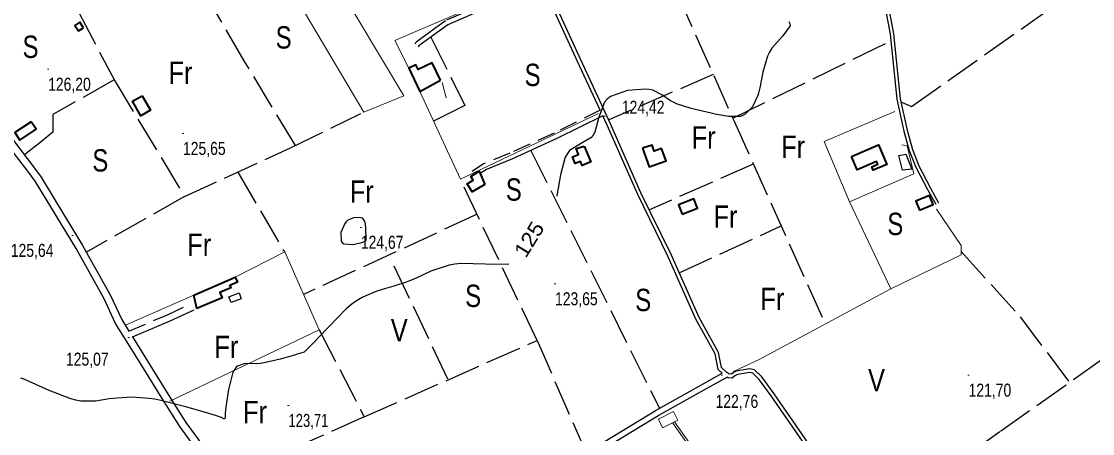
# Model space of a CAD drawing. Extents: x 483855 to 488461, y 4388206 to 4391419.
# Drawn here: x 485528 to 486246, y 4389642 to 4389918 of the extents above; entities that cross this region are included whole.
import ezdxf
from ezdxf.enums import TextEntityAlignment as Align

# ---------------------------------------------------------------- set-up
doc = ezdxf.new("R2010")
doc.units = 0
doc.header["$LTSCALE"] = 4
doc.linetypes.add('LONG_DASHED', pattern=[7.5, 6, -1.5])
doc.linetypes.add('MEDIUM_DASHED', pattern=[4.5, 3, -1.5])
for name, color, linetype, lineweight in [('21', 7, 'Continuous', 25), ('24', 7, 'Continuous', 13), ('25', 7, 'LONG_DASHED', 25), ('38', 7, 'Continuous', 25), ('47', 7, 'Continuous', 35), ('51', 7, 'Continuous', 13), ('7', 7, 'Continuous', 13), ('8', 7, 'Continuous', 25)]:
    doc.layers.add(name, color=color, linetype=linetype, lineweight=lineweight)
doc.layers.add('31', color=7, linetype='Continuous')

msp = doc.modelspace()

# ---------------------------------------------------------------- linework, layer by layer
at = {"layer": '21'}
for points in [[(486118.59, 4389818.2), (486116.1, 4389828.09), (486120.9, 4389828.93), (486124.89, 4389819.03)], [(485666.77, 4389733.22), (485673.67, 4389736), (485674.88, 4389732.03), (485668.35, 4389729.54)]]:
    msp.add_lwpolyline(points, close=True, dxfattribs=at)
at = {"layer": '24'}
for points in [[(486007.68, 4389506.5), (486047.93, 4389530.79), (485964.46, 4389648.61)], [(486008.83, 4389507.31), (486049.08, 4389531.6), (485965.61, 4389649.42)]]:
    msp.add_lwpolyline(points, dxfattribs=at)
at = {"layer": '25'}
for p, q in [((486004.73, 4389853.06), (486110.88, 4389905)), ((485991.63, 4389882.44), (485921.5, 4389851.99)), ((485869.25, 4389831.45), (485955.56, 4389658.51)), ((486018.5, 4389822.39), (485948.79, 4389791.54)), ((485672.65, 4389816.88), (485703.99, 4389763.42)), ((485873.49, 4389704), (485822, 4389812.23)), ((485833.22, 4389788.68), (485716.83, 4389734.87)), ((485968.85, 4389749.33), (486037.17, 4389780.83)), ((485813.66, 4389678.04), (485775.1, 4389759.09))]:
    msp.add_line(p, q, dxfattribs=at)
for points in [[(486117.45, 4389864.18), (486124.6, 4389860.96), (486219.38, 4389927.81), (486340.39, 4390012.77), (486407.22, 4390058.67)], [(485918.6, 4390046.14), (486005.64, 4389851.02), (486066.74, 4389714.99)], [(485711.3, 4389834.77), (485677.02, 4389891.66), (485636.7, 4389960.68), (485627.54, 4389978.68)], [(485552.15, 4389950.66), (485590.17, 4389878.09), (485637.03, 4389800.53), (485571.13, 4389763.3)], [(485802.26, 4389907.48), (485824.99, 4389861.67), (485804.03, 4389851.19)], [(485589.79, 4389878.83), (485548.58, 4389855.52), (485548.52, 4389843.74), (485541.03, 4389837.58), (485529.6, 4389828.51)], [(486499.22, 4389863.86), (486375.28, 4389778.03), (486183.84, 4389642.62), (486096.17, 4389579.94)], [(485636.6, 4389800.29), (485708.09, 4389833.2), (485755.31, 4389856.31)], [(486158.07, 4389763.73), (486197.59, 4389719.98), (486230.65, 4389675.73)], [(485727.27, 4389711.26), (485757.52, 4389652.8), (485664.48, 4389611.25)], [(485757.52, 4389652.8), (485873.49, 4389704), (485906.34, 4389628.7)]]:
    msp.add_lwpolyline(points, dxfattribs=at)
at = {"layer": '38'}
for points in [[(486089.59, 4390046.03), (486096.71, 4390011.74), (486100.3, 4389991.1), (486100.48, 4389971.36), (486103.24, 4389947.54), (486110.43, 4389909.47), (486114.86, 4389865.79), (486119.51, 4389844.45), (486123.18, 4389831.39), (486127.55, 4389820.23), (486135.45, 4389805.19), (486140.87, 4389795.36)], [(486091.74, 4390045.82), (486098.85, 4390012.15), (486102.48, 4389991.3), (486102.66, 4389971.5), (486105.4, 4389947.87), (486112.59, 4389909.78), (486117.02, 4389866.13), (486121.63, 4389844.98), (486125.25, 4389832.08), (486129.54, 4389821.14), (486137.37, 4389806.22), (486142.78, 4389796.41)], [(485876.54, 4389942.42), (485841.43, 4389927.76), (485813.55, 4389915.8), (485803.97, 4389908.73), (485794.24, 4389901.6), (485793.8, 4389901.08)], [(485915.77, 4389858.52), (485901.96, 4389888.3), (485883.98, 4389927.18), (485876.54, 4389942.42)], [(486119.59, 4389543.88), (486119.59, 4389545.85), (486119.21, 4389546.97), (486107.31, 4389561.53), (486101.12, 4389572.93), (486084.76, 4389596.05), (486057.62, 4389632.01), (486032.43, 4389668.28), (486024.35, 4389679.54), (486019.29, 4389684.36), (486015.88, 4389684.96), (486007.09, 4389683.5), (486005.3, 4389682.46), (486003.92, 4389681.43), (486002.21, 4389681.6), (486000.74, 4389682.49), (485997.22, 4389685.83), (485995.16, 4389695.99), (485982.18, 4389719.45), (485963.36, 4389761.6), (485943.18, 4389803.05), (485922.7, 4389849.38), (485904.18, 4389889.33), (485886.19, 4389928.23)], [(485694.36, 4389549.38), (485693.85, 4389550.23), (485681.44, 4389572.86), (485674.21, 4389586.65), (485660.6, 4389608.31), (485648.12, 4389626.67), (485633.83, 4389646.3), (485621.95, 4389665.18), (485603.83, 4389694.41), (485590.74, 4389715.39), (485582.83, 4389732.4), (485564.18, 4389765.75), (485547.25, 4389793.63), (485536.8, 4389810.94), (485531.84, 4389817.54), (485518.3, 4389835.29), (485505.97, 4389853.65), (485490.01, 4389888.06), (485476.71, 4389905.74), (485471.97, 4389911.51), (485469.25, 4389915.89)], [(485473.31, 4389917.73), (485475.78, 4389914.54), (485480.53, 4389908.75), (485494.21, 4389890.57), (485510.22, 4389856.04), (485522.26, 4389838.12), (485535.72, 4389820.48), (485540.84, 4389813.67), (485551.41, 4389796.15), (485568.38, 4389768.2), (485587.16, 4389734.62), (485595.02, 4389717.71), (485599.65, 4389710.3)], [(485917.48, 4389854.81), (485886.75, 4389839.39), (485856.91, 4389825.83), (485839.45, 4389818.74), (485835.36, 4389815.94)], [(485997.7, 4389682), (485994.98, 4389684.59), (485992.84, 4389695.14), (485979.99, 4389718.36), (485961.14, 4389760.57), (485940.96, 4389802.02), (485920.47, 4389848.37), (485917.48, 4389854.81)], [(485602.07, 4389706.42), (485627.27, 4389717.17), (485643.46, 4389724.55)], [(485602.07, 4389706.42), (485607.96, 4389696.98), (485626.08, 4389667.76), (485637.86, 4389649.03), (485652.1, 4389629.47), (485664.67, 4389610.97), (485678.43, 4389589.08), (485685.73, 4389575.16), (485698.03, 4389552.72), (485701.44, 4389547.41), (485705.34, 4389542.97), (485710.36, 4389539.88), (485716.12, 4389537.42), (485723.6, 4389537.36), (485729.19, 4389537.37), (485743.55, 4389542.02), (485774.52, 4389560.29), (485803.37, 4389576.09), (485822.28, 4389585.46), (485831.75, 4389591.25), (485847.53, 4389600.2), (485852.61, 4389602.93), (485857.22, 4389603.13)], [(485857.22, 4389603.13), (485906.54, 4389628.81), (485953.3, 4389657.25), (485987.33, 4389676.2), (485997.7, 4389682)], [(486055.64, 4389630.58), (486030.43, 4389666.87), (486022.5, 4389677.93), (486018.14, 4389682.08), (486015.87, 4389682.48), (486008, 4389681.17), (486006.16, 4389680.26), (486004.27, 4389678.74), (486001.75, 4389678.97), (486000.94, 4389679.45)], [(485863.02, 4389601.86), (485908.41, 4389625.49), (485955.22, 4389653.96), (485989.19, 4389672.88), (486000.94, 4389679.45)]]:
    msp.add_lwpolyline(points, dxfattribs=at)
at = {"layer": '38', "linetype": 'MEDIUM_DASHED'}
for points in [[(485875.18, 4389945.23), (485840.22, 4389930.63), (485811.99, 4389918.52), (485802.13, 4389911.25), (485792.1, 4389903.9), (485791.42, 4389903.1)], [(485915.77, 4389858.52), (485884.97, 4389843.11), (485855.28, 4389829.62), (485837.48, 4389822.4), (485829.99, 4389817.27)], [(485599.65, 4389710.3), (485625.45, 4389721.3), (485641.59, 4389728.66)]]:
    msp.add_lwpolyline(points, dxfattribs=at)
at = {"layer": '47'}
for points in [[(485569.18, 4389913.76), (485566.81, 4389917.54), (485563.41, 4389915.41), (485565.78, 4389911.63)], [(485808.69, 4389878.53), (485803.12, 4389890.22), (485793.68, 4389885.74), (485792.17, 4389888.92), (485787.45, 4389886.68), (485794.92, 4389870.92)], [(485608.49, 4389868.22), (485614.15, 4389858.42), (485607.61, 4389854.64), (485601.95, 4389864.44)], [(485534.18, 4389850.77), (485523.11, 4389843.42), (485526.4, 4389838.46), (485537.47, 4389845.81)], [(485905.08, 4389834.42), (485909.45, 4389823.78), (485903.69, 4389821.42), (485902.6, 4389824.07), (485899.08, 4389822.64), (485897.23, 4389827.17), (485901.22, 4389828.81), (485899.59, 4389832.77)], [(485944.16, 4389832.99), (485948.61, 4389820.54), (485959.97, 4389824.6), (485957.04, 4389832.77), (485952.08, 4389831.01), (485950.62, 4389835.1)], [(486084.3, 4389827.37), (486102.59, 4389835.2), (486108.17, 4389822.14), (486098.95, 4389818.22), (486097.99, 4389820.47), (486102.02, 4389822.19), (486101.2, 4389824.1), (486088.24, 4389818.53)], [(485838.36, 4389808.66), (485829.89, 4389803.62), (485826.62, 4389809.1), (485830.56, 4389811.45), (485828.99, 4389814.06), (485834.68, 4389817.49)], [(485970.86, 4389788.77), (485981.18, 4389792.85), (485978.72, 4389799.06), (485968.4, 4389794.98)], [(486130.11, 4389791.36), (486139.24, 4389795.15), (486136.7, 4389801.27), (486127.57, 4389797.48)], [(485643.14, 4389734.38), (485670.95, 4389746.43), (485672.42, 4389743.02), (485667.4, 4389740.86), (485668.03, 4389739.38), (485660.65, 4389736.26), (485662.17, 4389732.66), (485645.24, 4389725.51)]]:
    msp.add_lwpolyline(points, close=True, dxfattribs=at)
at = {"layer": '47', "lineweight": 13}
msp.add_lwpolyline([(485967.94, 4389650.59), (485957.71, 4389645.42), (485954.81, 4389651.17), (485965.04, 4389656.34)], close=True, dxfattribs=at)
at = {"layer": '51'}
for p, q in [((485809.89, 4389877.03), (485812.46, 4389866.75)), ((485597.89, 4389714.52), (485643.14, 4389734.38))]:
    msp.add_line(p, q, dxfattribs=at)
for points in [[(485706.55, 4389997.93), (485784.02, 4389868.13), (485757.19, 4389857.14), (485678.2, 4389990.53)], [(485871.59, 4389945.54), (485778.04, 4389905.18), (485787.45, 4389886.68)], [(485794.92, 4389870.92), (485822, 4389812.23), (485914.72, 4389856.19)], [(486083.07, 4389797.06), (486066.05, 4389837.46), (486113.43, 4389857.5)], [(486118.19, 4389835.3), (486121.64, 4389834.55), (486126.17, 4389815.73), (486083.07, 4389797.06), (486110.72, 4389738.63)], [(486005.24, 4389683.29), (486022.93, 4389691.42), (486110.32, 4389738.44), (486158.07, 4389761.55), (486158.06, 4389767.7), (486141.37, 4389792.13)], [(485670.95, 4389746.43), (485704.16, 4389763.51), (485727.27, 4389711.26), (485627.13, 4389663.39)]]:
    msp.add_lwpolyline(points, dxfattribs=at)
at = {"layer": '7'}
for p, q in [((485544.95, 4389885.9), (485545.95, 4389885.9)), ((485918.05, 4389854.4), (485919.05, 4389854.4)), ((485635.41, 4389842.84), (485636.41, 4389842.84)), ((485754.71, 4389779.87), (485755.71, 4389779.87)), ((485561.34, 4389774.45), (485562.34, 4389774.45)), ((485885, 4389741.98), (485886, 4389741.98)), ((485599.03, 4389706.1), (485600.03, 4389706.1)), ((485996.95, 4389680.65), (485997.95, 4389680.65)), ((486162.43, 4389680.69), (486163.43, 4389680.69)), ((485706.15, 4389660.37), (485707.15, 4389660.37))]:
    msp.add_line(p, q, dxfattribs=at)
at = {"layer": '8'}
for points in [[(486042.25, 4389918.06), (486043.03, 4389916.68), (486043.16, 4389915.15), (486038.35, 4389908.48), (486030.84, 4389900.11), (486029.28, 4389897.52), (486027.94, 4389894.81)], [(486027.94, 4389894.81), (486024.97, 4389884.02), (486022.98, 4389873.44), (486022.26, 4389870.85), (486021.46, 4389868.41), (486017.98, 4389860.83), (486013.1, 4389855.79), (486011.43, 4389854.95), (486009.62, 4389854.35), (486001.93, 4389854.19), (485992.85, 4389855.89), (485990.17, 4389856.46), (485987.41, 4389857.08), (485976.83, 4389859.66), (485967.1, 4389862.83), (485964.88, 4389863.8), (485962.86, 4389864.83), (485957.25, 4389868.89), (485951.11, 4389871.98), (485948.75, 4389872.39), (485946.1, 4389872.61), (485934.16, 4389871.78), (485922.81, 4389867.75), (485920.54, 4389865.95), (485918.65, 4389863.86), (485914.96, 4389853.84), (485912.31, 4389843.83), (485911.07, 4389841.74), (485909.62, 4389839.95), (485902.55, 4389835.96), (485895.32, 4389831.52), (485893.77, 4389829.44), (485892.42, 4389827.01), (485889.15, 4389815.17), (485887.05, 4389802.37), (485886.73, 4389800.81)], [(485854.44, 4389755.23), (485853.44, 4389755.02), (485838.85, 4389755.11), (485822.42, 4389755.55), (485818.35, 4389755.16), (485814.48, 4389754.55), (485802.24, 4389750.51), (485791.8, 4389745.63), (485789.07, 4389744.5), (485786.41, 4389743.46), (485777.39, 4389740.49), (485769.6, 4389738.2), (485767.71, 4389737.59), (485765.94, 4389736.98), (485760.54, 4389734.88), (485756.14, 4389732.78), (485755.02, 4389732.18), (485753.92, 4389731.57), (485750.3, 4389729.3), (485745.45, 4389725.17), (485743.59, 4389723.38), (485741.51, 4389721.32), (485732.12, 4389711.56), (485723.22, 4389702.17), (485721.44, 4389700.35), (485719.96, 4389698.86), (485717.12, 4389696.26), (485714.11, 4389695.28), (485712.54, 4389694.8), (485710.64, 4389694.24), (485701.09, 4389691.45), (485690.41, 4389688.95), (485687.8, 4389688.56), (485685.34, 4389688.31), (485677.69, 4389688.49), (485671.9, 4389686.46), (485670.61, 4389684.81), (485669.46, 4389682.69), (485666.44, 4389671.11), (485664.78, 4389659.3), (485664.5, 4389657.04), (485664.28, 4389655.21), (485664.13, 4389652.22), (485664.3, 4389652.04), (485664.3, 4389651.97), (485664.27, 4389651.89), (485663.96, 4389651.57), (485663.52, 4389651.35), (485663.4, 4389651.34), (485663.28, 4389651.36), (485662.88, 4389651.62), (485662.47, 4389652), (485662.35, 4389652.09), (485662.23, 4389652.17)], [(485662.23, 4389652.17), (485661.77, 4389652.42), (485657.81, 4389653.63), (485655.48, 4389654.33), (485652.62, 4389655.17), (485637.84, 4389659.52), (485621.16, 4389663.77), (485617.1, 4389664.56), (485613.29, 4389665.17), (485601.55, 4389665.99), (485591.68, 4389665.4), (485589.05, 4389665.13), (485586.46, 4389664.82), (485577.48, 4389663.32), (485567.38, 4389663.31), (485564.09, 4389663.95), (485560.59, 4389664.86), (485546.15, 4389670.45), (485532.68, 4389676.54), (485529.78, 4389677.77), (485527.25, 4389678.79)]]:
    msp.add_lwpolyline(points, dxfattribs=at)
msp.add_lwpolyline([(485758.5, 4389779.94), (485758.15, 4389783.46), (485756.9, 4389785.6), (485756.2, 4389785.97), (485755.36, 4389786.25), (485751.04, 4389786.46), (485746.41, 4389784.68), (485745.36, 4389783.7), (485744.41, 4389782.5), (485741.83, 4389776.44), (485741.93, 4389770.67), (485742.67, 4389769.66), (485743.72, 4389768.9), (485750.09, 4389768.29), (485756.67, 4389769.93), (485757.84, 4389770.59), (485758.74, 4389771.34)], close=True, dxfattribs=at)

# ---------------------------------------------------------------- texts
at = {"layer": '31'}
for s, width, p in [('S', 0.8, (485703.46, 4389899.83)), ('S', 0.8, (485533.67, 4389893.54)), ('Fr', 0.85, (485634.28, 4389876.06)), ('S', 0.8, (485870.45, 4389874.66)), ('Fr', 0.85, (485985.19, 4389832.72)), ('Fr', 0.85, (486045.28, 4389826.43)), ('S', 0.8, (485580.48, 4389817.34)), ('Fr', 0.85, (485755.85, 4389796.37)), ('S', 0.8, (485857.86, 4389797.77)), ('Fr', 0.85, (485999.87, 4389779.6)), ('S', 0.8, (486113.76, 4389774.7)), ('Fr', 0.85, (485646.86, 4389760.72)), ('S', 0.8, (485830.61, 4389726.47)), ('Fr', 0.85, (486031.31, 4389724.38)), ('S', 0.8, (485944.67, 4389723.68)), ('V', 0.85, (485781.01, 4389703.41)), ('Fr', 0.85, (485665.03, 4389692.22)), ('V', 0.85, (486101.18, 4389669.85)), ('Fr', 0.85, (485684.24, 4389648.51))]:
    msp.add_text(s, height=15, dxfattribs=dict(at, width=width)).set_placement(p, align=Align.CENTER)
at = {"layer": '7'}
for s, width, p in [('126,20', 0.8, (485545.45, 4389871.53)), ('124,42', 0.8, (485930.32, 4389856.08)), ('125,65', 0.8, (485635.91, 4389828.47)), ('125,64', 0.8, (485520.4, 4389760.08)), ('124,67', 0.8, (485755.21, 4389765.5)), ('123,65', 0.8, (485885.5, 4389727.61)), ('125,07', 0.8, (485557.41, 4389687.1)), ('121,70', 0.8, (486162.93, 4389666.32)), ('122,76', 0.8, (485993.18, 4389658.79)), ('123,71', 0.75, (485706.65, 4389646))]:
    msp.add_text(s, height=8.75, dxfattribs=dict(at, width=width)).set_placement(p)
at = {"layer": '8', "width": 1.1}
msp.add_text(' 125 ', height=10, rotation=58.343, dxfattribs=at).set_placement((485863.81, 4389755.32))

doc.saveas('drawing.dxf')
